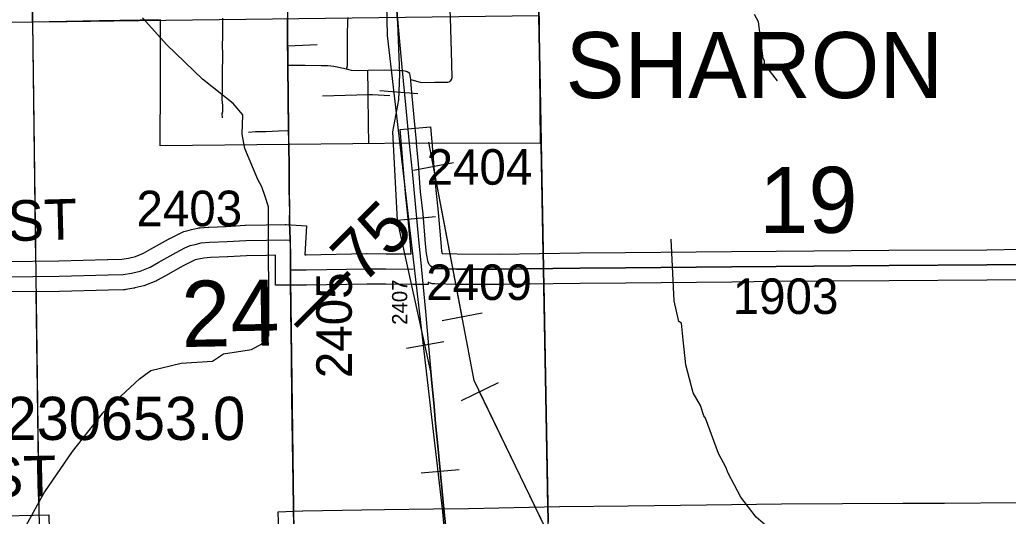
# Model space of a CAD drawing. Extents: x 23.6 to 68.7, y -63 to -29.
# Drawn here: x 43.502 to 45.45, y -37.596 to -36.619 of the extents above; entities that cross this region are included whole.
import ezdxf

# ---------------------------------------------------------------- set-up
doc = ezdxf.new("R2010")
doc.units = 0
for name, color, linetype in [('tdCoCityStreetMajor', 7, 'Continuous'), ('tdCoCityStreetMinor', 7, 'Continuous'), ('tdCoCorpBndry', 7, 'Continuous'), ('tdCoCorpTxt', 7, 'Continuous'), ('tdCoHydroRiver', 7, 'Continuous'), ('tdCoPipe', 7, 'Continuous'), ('tdCoPriCL', 7, 'Continuous'), ('tdCoPrimary', 7, 'Continuous'), ('tdCoPriNonDiv', 7, 'Continuous'), ('tdCoPriNonDivCL', 7, 'Continuous'), ('tdCoRRCL', 7, 'Continuous'), ('tdCoSecRdNmbr', 7, 'Continuous'), ('tdCoSecRdTxt', 7, 'Continuous'), ('tdCoSecRteBand', 7, 'Continuous'), ('tdCoSecRteCL', 7, 'Continuous'), ('tdCoSectLine', 7, 'Continuous'), ('tdCoSectLinePart', 7, 'Continuous'), ('tdCoSectNmbr', 7, 'Continuous'), ('tdCoStrucSecCoName', 7, 'Continuous'), ('tdCoSurfAsphalt', 7, 'Continuous'), ('tdCoSurfGravel', 7, 'Continuous'), ('tdCoTwpBndry', 7, 'Continuous'), ('tdCoTwpBndryShd', 7, 'Continuous'), ('tdStHwyPriRefPost1', 7, 'Continuous'), ('tdStHwyPriRefPost5', 7, 'Continuous')]:
    doc.layers.add(name, color=color, linetype=linetype)

msp = doc.modelspace()

# ---------------------------------------------------------------- linework, layer by layer
at = {"layer": 'tdCoCityStreetMajor'}
msp.add_lwpolyline([(44.2844, -36.862), (44.284, -36.8584), (44.2795, -36.8109), (44.275, -36.7618), (44.2732, -36.7392), (44.2728, -36.7367), (44.2728, -36.7367), (44.2711, -36.7248), (44.2658, -36.7213), (44.2616, -36.7201), (44.2471, -36.7189), (44.2205, -36.7183), (44.1885, -36.7189), (44.169, -36.7195), (44.156, -36.7187), (44.1464, -36.7163), (44.1367, -36.7139), (44.1213, -36.7106), (44.1094, -36.7092), (44.0964, -36.7092), (44.0648, -36.7088), (44.0307, -36.7088)], dxfattribs=at)
at = {"layer": 'tdCoCityStreetMinor'}
for p, q in [((44.0306, -36.6698), (44.0882, -36.6675)), ((44.0988, -36.7688), (44.1891, -36.7661))]:
    msp.add_line(p, q, dxfattribs=at)
for points in [[(44.2728, -36.7367), (44.2931, -36.7424), (44.3194, -36.7417), (44.3461, -36.7415), (44.3482, -36.7409), (44.3501, -36.7399), (44.3518, -36.7384), (44.3531, -36.7366), (44.3539, -36.7346), (44.3544, -36.7325), (44.354, -36.7058), (44.3524, -36.6591), (44.351, -36.6153), (44.3496, -36.5847), (44.3492, -36.5606), (44.3491, -36.5407), (44.349, -36.5222), (44.3484, -36.4679), (44.3486, -36.4308), (44.3482, -36.3896), (44.3486, -36.3617)], [(43.9015, -36.8121), (43.9012, -36.8039), (43.9025, -36.7993), (43.9025, -36.7878), (43.901, -36.7758), (43.9015, -36.7547), (43.9016, -36.7244), (43.9022, -36.6882), (43.902, -36.6666), (43.9022, -36.6542), (43.9026, -36.6275), (43.9024, -36.6157)], [(44.1464, -36.7163), (44.1481, -36.7085), (44.1482, -36.6669), (44.1484, -36.6477), (44.1488, -36.6216), (44.1492, -36.6141)], [(44.1891, -36.7661), (44.1891, -36.7598), (44.1885, -36.7189)], [(44.1891, -36.7661), (44.1977, -36.7658), (44.2318, -36.768)], [(44.1903, -36.8631), (44.1895, -36.8239), (44.1891, -36.7661)], [(43.9529, -36.84), (43.9667, -36.839), (43.9874, -36.8386), (44.0124, -36.8377), (44.0325, -36.8366)]]:
    msp.add_lwpolyline(points, dxfattribs=at)
at = {"layer": 'tdCoCorpBndry'}
msp.add_lwpolyline([(44.5169, -35.8527), (44.5232, -36.3588), (44.5276, -36.8625), (44.2844, -36.862), (44.033, -36.8645), (43.7788, -36.8671), (43.7794, -36.7428), (43.7799, -36.6189), (43.6597, -36.6209), (43.5275, -36.6232), (43.5226, -35.8677), (44.0217, -35.8602)], close=True, dxfattribs=at)
at = {"layer": 'tdCoHydroRiver'}
for points in [[(43.7385, -37.3255), (43.7604, -37.3095), (43.8203, -37.2948), (43.8818, -37.291), (43.9038, -37.2766), (43.9589, -37.2682), (43.9794, -37.2569), (43.9934, -37.241), (43.9926, -36.9869), (43.9861, -36.9664), (43.9796, -36.9476), (43.9715, -36.9334), (43.9457, -36.8721), (43.9407, -36.8437), (43.9419, -36.8059), (43.9228, -36.7839), (43.8623, -36.7356), (43.7922, -36.6684), (43.7444, -36.6152)], [(44.9957, -36.739), (44.9701, -36.7061), (44.9701, -36.6998), (44.9669, -36.6951), (44.9583, -36.6226), (44.9503, -36.6084)], [(45.4059, -37.8937), (45.3819, -37.8715), (45.3465, -37.8272), (45.2937, -37.7781), (45.2442, -37.7433), (45.1676, -37.7022), (45.1246, -37.6849), (45.0534, -37.6634), (44.9995, -37.6371), (44.9533, -37.5981), (44.923, -37.5589), (44.8973, -37.5102), (44.894, -37.5008), (44.8795, -37.4725), (44.8536, -37.4033), (44.8504, -37.3986), (44.8439, -37.3782), (44.8295, -37.353), (44.8147, -37.2979), (44.8096, -37.249), (44.8061, -37.2159), (44.8013, -37.2128), (44.7915, -37.1719), (44.7856, -37.0504)], [(43.7385, -37.3255), (43.665, -37.3941), (43.6057, -37.4689), (43.5512, -37.5483), (43.5031, -37.6356), (43.4077, -37.7359), (43.3596, -37.8153), (43.3409, -37.8486), (43.3135, -37.9468), (43.2964, -37.9817), (43.2746, -38.0087), (43.2637, -38.0277), (43.2591, -38.0373), (43.256, -38.0436), (43.253, -38.061), (43.2469, -38.0832)]]:
    msp.add_lwpolyline(points, dxfattribs=at)
at = {"layer": 'tdCoPipe'}
for p, q in [((44.3573, -36.9003), (44.2781, -36.9154)), ((44.4136, -37.1963), (44.3345, -37.2113)), ((44.4448, -37.3338), (44.3722, -37.3688))]:
    msp.add_line(p, q, dxfattribs=at)
for points in [[(49.235, -45.8846), (49.2228, -45.5859), (48.631, -45.0365), (48.3259, -44.4833), (47.6249, -43.6035), (47.2564, -43.6286), (47.2295, -42.7899), (46.7033, -42.0686), (46.5285, -41.5156), (46.0057, -40.6253), (45.6344, -39.9382), (45.306, -39.6932), (44.5987, -37.745), (44.3979, -37.3292), (44.3085, -36.8596)], [(44.374, -37.2038), (44.3177, -36.9079)], [(44.5395, -37.6226), (44.4085, -37.3513)]]:
    msp.add_lwpolyline(points, dxfattribs=at)
at = {"layer": 'tdCoPriCL'}
msp.add_lwpolyline([(44.0427, -37.6163), (44.0417, -37.5792), (44.0412, -37.5313), (44.0397, -37.4497), (44.0387, -37.3656), (44.038, -37.2798), (44.0365, -37.192), (44.0355, -37.1301), (44.0357, -37.1113), (44.0357, -37.1094), (44.036, -37.0798), (44.0355, -37.0633), (44.0352, -37.0526), (44.0351, -37.0506), (44.034, -37.0177), (44.0343, -36.9878), (44.0335, -36.956), (44.0335, -36.9104), (44.0326, -36.8645), (44.0325, -36.8565), (44.0321, -36.8366), (44.0303, -36.7088), (44.0304, -36.7077), (44.0306, -36.6904), (44.0302, -36.6698), (44.0301, -36.6682), (44.0298, -36.6532), (44.0301, -36.6273), (44.0299, -36.6156)], dxfattribs=at)
at = {"layer": 'tdCoPrimary'}
for p, q in [((44.0325, -36.8366), (44.0324, -36.8304)), ((44.0325, -36.8366), (44.0324, -36.8304)), ((44.0325, -36.8366), (44.0325, -36.8366)), ((44.0325, -36.8366), (44.0325, -36.8366)), ((44.033, -36.8645), (44.0328, -36.8565)), ((44.033, -36.8645), (44.0328, -36.8565)), ((44.0355, -37.0526), (44.0355, -37.0526)), ((44.0355, -37.0526), (44.0355, -37.0526))]:
    msp.add_line(p, q, dxfattribs=at)
for points in [[(44.0324, -36.8304), (44.0322, -36.8122), (44.0307, -36.7099), (44.0307, -36.7088), (44.0307, -36.7077), (44.031, -36.6904), (44.0306, -36.6698), (44.0305, -36.6682), (44.0302, -36.6532), (44.0305, -36.6273), (44.0303, -36.6153), (44.0295, -36.5629), (44.0292, -36.5513), (44.0291, -36.5496), (44.0283, -36.5165)], [(44.0324, -36.8304), (44.0322, -36.8122), (44.0307, -36.7099), (44.0307, -36.7088), (44.0307, -36.7077), (44.031, -36.6904), (44.0306, -36.6698), (44.0305, -36.6682), (44.0302, -36.6532), (44.0305, -36.6273), (44.0303, -36.6153), (44.0295, -36.5629), (44.0292, -36.5513), (44.0291, -36.5496), (44.0283, -36.5165)], [(44.0426, -37.6163), (44.0421, -37.5792), (44.0416, -37.5313), (44.0401, -37.4497), (44.0391, -37.3656), (44.0384, -37.2798), (44.0369, -37.192), (44.0365, -37.1714), (44.0359, -37.1301), (44.0361, -37.1113), (44.0361, -37.1094), (44.0364, -37.0798), (44.0359, -37.0633), (44.0355, -37.0526), (44.0355, -37.0506), (44.0344, -37.0177), (44.0347, -36.9878), (44.0339, -36.956), (44.0339, -36.9104), (44.033, -36.8645), (44.033, -36.8645), (44.0328, -36.8565), (44.0327, -36.8495), (44.0325, -36.8366), (44.0325, -36.8366), (44.0325, -36.8366), (44.0324, -36.8304), (44.0322, -36.8122), (44.0307, -36.7099), (44.0307, -36.7088), (44.0307, -36.7077), (44.031, -36.6904), (44.0306, -36.6698), (44.0305, -36.6682), (44.0302, -36.6532), (44.0305, -36.6273), (44.0303, -36.6153)], [(44.0328, -36.8565), (44.0327, -36.8495), (44.0325, -36.8366), (44.0325, -36.8366)], [(44.0328, -36.8565), (44.0327, -36.8495), (44.0325, -36.8366), (44.0325, -36.8366)], [(44.0355, -37.0526), (44.0355, -37.0506), (44.0344, -37.0177), (44.0347, -36.9878), (44.0339, -36.956), (44.0339, -36.9104), (44.033, -36.8645), (44.033, -36.8645)], [(44.0355, -37.0526), (44.0355, -37.0506), (44.0344, -37.0177), (44.0347, -36.9878), (44.0339, -36.956), (44.0339, -36.9104), (44.033, -36.8645), (44.033, -36.8645)], [(44.0365, -37.1714), (44.0359, -37.1301), (44.0361, -37.1113), (44.0361, -37.1094), (44.0364, -37.0798), (44.0359, -37.0633), (44.0355, -37.0526)], [(44.0365, -37.1714), (44.0359, -37.1301), (44.0361, -37.1113), (44.0361, -37.1094), (44.0364, -37.0798), (44.0359, -37.0633), (44.0355, -37.0526)], [(44.0426, -37.6163), (44.0421, -37.5792), (44.0416, -37.5313), (44.0401, -37.4497), (44.0391, -37.3656), (44.0384, -37.2798), (44.0369, -37.192), (44.0365, -37.1714)], [(44.0426, -37.6163), (44.0421, -37.5792), (44.0416, -37.5313), (44.0401, -37.4497), (44.0391, -37.3656), (44.0384, -37.2798), (44.0369, -37.192), (44.0365, -37.1714)]]:
    msp.add_lwpolyline(points, dxfattribs=at)
at = {"layer": 'tdCoPriNonDiv'}
msp.add_lwpolyline([(45.4695, -36.352), (45.4129, -36.3512), (45.2376, -36.3522), (45.078, -36.352), (44.5853, -36.3559), (44.5336, -36.3587), (44.2897, -36.3618), (44.1329, -36.3669), (44.0269, -36.3669), (44.0264, -36.432), (44.0291, -36.5629), (44.0304, -36.7088), (44.0341, -37.0176), (44.036, -37.0798), (44.0356, -37.1301), (44.0425, -37.6297)], dxfattribs=at)
at = {"layer": 'tdCoPriNonDivCL'}
msp.add_lwpolyline([(44.0422, -37.6163), (44.0417, -37.5792), (44.0412, -37.5313), (44.0397, -37.4497), (44.0387, -37.3656), (44.038, -37.2798), (44.0365, -37.192), (44.0355, -37.1301), (44.0357, -37.1113), (44.0357, -37.1094), (44.036, -37.0798), (44.0355, -37.0633), (44.0352, -37.0526), (44.0352, -37.0526), (44.0351, -37.0506), (44.034, -37.0177), (44.0343, -36.9878), (44.0335, -36.956), (44.0335, -36.9104), (44.0326, -36.8645), (44.0326, -36.8645), (44.0324, -36.8565), (44.0323, -36.8495), (44.0321, -36.8366), (44.0321, -36.8366), (44.0318, -36.8122), (44.0303, -36.7099), (44.0303, -36.7088), (44.0304, -36.7077), (44.0306, -36.6904), (44.0302, -36.6698), (44.0301, -36.6682), (44.0298, -36.6532), (44.0301, -36.6273), (44.0299, -36.6153)], dxfattribs=at)
msp.add_lwpolyline([(44.0422, -37.6163), (44.0417, -37.5792), (44.0412, -37.5313), (44.0397, -37.4497), (44.0387, -37.3656), (44.038, -37.2798), (44.0365, -37.192), (44.0355, -37.1301), (44.0357, -37.1113), (44.0357, -37.1094), (44.036, -37.0798), (44.0355, -37.0633), (44.0352, -37.0526), (44.0352, -37.0526), (44.0351, -37.0506), (44.034, -37.0177), (44.0343, -36.9878), (44.0335, -36.956), (44.0335, -36.9104), (44.0326, -36.8645), (44.0326, -36.8645), (44.0324, -36.8565), (44.0323, -36.8495), (44.0321, -36.8366), (44.0321, -36.8366), (44.0318, -36.8122), (44.0303, -36.7099), (44.0303, -36.7088), (44.0304, -36.7077), (44.0306, -36.6904), (44.0302, -36.6698), (44.0301, -36.6682), (44.0298, -36.6532), (44.0301, -36.6273), (44.0299, -36.6153)], dxfattribs=at)
at = {"layer": 'tdCoRRCL'}
for p, q in [((44.2866, -36.7643), (44.2118, -36.7588)), ((44.3214, -37.0067), (44.2467, -37.0138)), ((44.338, -37.2531), (44.2642, -37.2661)), ((44.3681, -37.5045), (44.2934, -37.5116))]:
    msp.add_line(p, q, dxfattribs=at)
for points in [[(44.4027, -38.3713), (44.3358, -37.5874), (44.2271, -36.6496), (44.2182, -36.2544), (44.2175, -36.152), (44.2225, -36.1107), (44.3931, -35.287), (44.3999, -35.2211), (44.4008, -35.1899), (44.3999, -35.1638), (44.3822, -34.9509), (44.3516, -34.697), (44.3123, -34.5348), (44.272, -34.4373), (44.2541, -34.3727), (43.9251, -33.5586)], [(44.3424, -37.626), (44.3371, -37.5751), (44.3319, -37.5201), (44.3266, -37.4643), (44.3214, -37.4137), (44.3188, -37.3801), (44.3138, -37.3267), (44.3125, -37.3122), (44.2468, -37.0139), (44.2373, -36.8397), (44.2491, -36.7764), (44.2513, -36.7261), (44.2472, -36.6254), (44.2448, -36.5926)], [(44.2448, -36.5926), (44.2472, -36.6254), (44.2551, -36.7122), (44.2627, -36.7864), (44.2698, -36.8622), (44.2734, -36.8989), (44.2753, -36.9172), (44.2813, -36.9811), (44.2873, -37.0448), (44.2931, -37.1046), (44.302, -37.1929), (44.3054, -37.2315), (44.3125, -37.3122), (44.3138, -37.3267), (44.3188, -37.3801), (44.3214, -37.4137), (44.3266, -37.4643), (44.3319, -37.5201), (44.3371, -37.5751), (44.3424, -37.626)]]:
    msp.add_lwpolyline(points, dxfattribs=at)
at = {"layer": 'tdCoSecRteBand'}
for points in [[(43.4762, -37.0946), (43.5795, -37.0935), (43.6755, -37.0908), (43.6756, -37.0908), (43.6757, -37.0908), (43.7036, -37.0903), (43.7163, -37.0882), (43.7303, -37.0847), (43.7462, -37.0785), (43.7602, -37.0706), (43.7602, -37.0706), (43.7602, -37.0705), (43.7956, -37.0506), (43.7962, -37.0502), (43.7969, -37.0499), (43.814, -37.0413), (43.8145, -37.0411), (43.815, -37.0409), (43.8258, -37.0359), (43.8285, -37.0347), (43.8313, -37.034), (43.8408, -37.0318), (43.8409, -37.0317), (43.841, -37.0317), (43.8534, -37.0288), (43.8555, -37.0284), (43.8577, -37.0282), (43.8738, -37.0268), (43.8745, -37.0268), (43.8752, -37.0268), (43.9092, -37.0255), (43.946, -37.0233), (43.9467, -37.0232), (43.9474, -37.0232), (43.9879, -37.0227), (44.0253, -37.0221), (44.0264, -37.0221), (44.0275, -37.0221), (44.0372, -37.0227), (44.0672, -37.0244), (44.064, -37.0813), (44.0666, -37.0813), (44.1857, -37.0791), (44.1862, -37.0791), (44.1866, -37.0791), (44.2241, -37.0794), (44.2737, -37.0798), (44.2721, -37.0627), (44.272, -37.0625), (44.272, -37.0623), (44.2671, -37.0039), (44.2624, -36.9605), (44.2624, -36.9601), (44.2624, -36.9596), (44.2581, -36.9057), (44.2545, -36.8646), (44.2519, -36.8347), (44.3116, -36.8295), (44.3142, -36.8594), (44.3178, -36.9006), (44.3178, -36.9007), (44.3179, -36.9008), (44.3221, -36.9545), (44.3268, -36.9978), (44.3269, -36.9982), (44.3269, -36.9985), (44.3318, -37.0571), (44.3335, -37.0746), (44.3344, -37.079), (44.3643, -37.0799), (44.4469, -37.0801), (44.6057, -37.0778), (44.6058, -37.0778), (44.606, -37.0778), (44.6959, -37.0772), (44.9047, -37.0752), (44.9047, -37.0752), (44.9047, -37.0752), (44.9928, -37.0743), (44.9929, -37.0743), (44.9929, -37.0743), (45.2151, -37.0727), (45.2151, -37.0727), (45.2151, -37.0727), (45.4078, -37.0715), (45.4758, -37.0707)], [(45.4778, -37.1307), (45.4084, -37.1315), (45.4083, -37.1315), (45.4082, -37.1315), (45.2155, -37.1327), (44.9934, -37.1343), (44.9053, -37.1352), (44.6965, -37.1372), (44.6964, -37.1372), (44.6964, -37.1372), (44.6065, -37.1378), (44.4475, -37.1401), (44.4473, -37.1401), (44.447, -37.1401), (44.3638, -37.1399), (44.3634, -37.1399), (44.3629, -37.1399), (44.3202, -37.1387), (44.3149, -37.1385), (44.3099, -37.1365), (44.3073, -37.1354), (44.3073, -37.1402), (44.2773, -37.1399), (44.2236, -37.1394), (44.1865, -37.1391), (44.0675, -37.1413), (44.0672, -37.1413), (44.0669, -37.1413), (44.0361, -37.1413), (44.0061, -37.1413), (44.0061, -37.0824), (43.9888, -37.0826), (43.9888, -37.0826), (43.9888, -37.0826), (43.949, -37.0832), (43.9125, -37.0854), (43.9122, -37.0855), (43.9118, -37.0855), (43.8781, -37.0867), (43.8648, -37.0878), (43.8547, -37.0901), (43.8481, -37.0917), (43.8404, -37.0952), (43.8244, -37.1032), (43.7897, -37.1228), (43.774, -37.1317), (43.7721, -37.1327), (43.7702, -37.1335), (43.7504, -37.1413), (43.7485, -37.1421), (43.7465, -37.1425), (43.7294, -37.1467), (43.7283, -37.147), (43.7272, -37.1472), (43.7113, -37.1498), (43.7091, -37.1502), (43.7069, -37.1502), (43.677, -37.1508), (43.5809, -37.1535), (43.5807, -37.1535), (43.5804, -37.1535), (43.4769, -37.1546)], [(44.0137, -37.6474), (44.0116, -37.5874), (44.0415, -37.5863), (44.0595, -37.5857), (44.0597, -37.5857), (44.06, -37.5857), (44.1763, -37.5833), (44.1765, -37.5833), (44.1767, -37.5833), (44.2212, -37.5829), (44.3175, -37.5817), (44.3175, -37.5817), (44.3175, -37.5817), (44.3865, -37.5809), (44.5659, -37.5772), (44.5661, -37.5772), (44.5662, -37.5772), (44.7014, -37.5757), (44.8557, -37.5739), (45.0033, -37.5718), (45.0034, -37.5718), (45.0035, -37.5718), (45.1233, -37.571), (45.1233, -37.571), (45.1233, -37.571), (45.2421, -37.5704), (45.2422, -37.5704), (45.2423, -37.5704), (45.3243, -37.5704), (45.4668, -37.5691)], [(43.32, -37.5962), (43.4727, -37.5956), (43.5293, -37.5939), (43.5593, -37.5931), (43.561, -37.653)]]:
    msp.add_lwpolyline(points, dxfattribs=at)
at = {"layer": 'tdCoSecRteCL'}
for points in [[(45.5075, -37.1004), (45.408, -37.1015), (45.2153, -37.1027), (44.9931, -37.1043), (44.905, -37.1052), (44.6962, -37.1072), (44.6062, -37.1078), (44.4471, -37.1101), (44.3638, -37.1099), (44.3211, -37.1087), (44.3164, -37.1068), (44.3125, -37.1041), (44.3124, -37.104), (44.3091, -37.1003), (44.3071, -37.0958), (44.3038, -37.0789), (44.3019, -37.0598), (44.297, -37.001), (44.2923, -36.9573), (44.2879, -36.9032), (44.2844, -36.862)], [(43.0655, -37.1296), (43.16, -37.129), (43.3691, -37.1261), (43.4765, -37.1246), (43.5801, -37.1235), (43.6763, -37.1208), (43.7063, -37.1202), (43.7223, -37.1176), (43.7394, -37.1134), (43.7592, -37.1056), (43.775, -37.0967), (43.8103, -37.0767), (43.8274, -37.0681), (43.8383, -37.0632), (43.8478, -37.0609), (43.8601, -37.0581), (43.8763, -37.0567), (43.9107, -37.0555), (43.9478, -37.0532), (43.9884, -37.0526), (44.0258, -37.0521), (44.0355, -37.0526)], [(44.0361, -37.1113), (44.0669, -37.1113), (44.1863, -37.1091), (44.2238, -37.1094), (44.2776, -37.1099)]]:
    msp.add_lwpolyline(points, dxfattribs=at)
at = {"layer": 'tdCoSectLine'}
for points in [[(43.521, -35.6218), (43.5272, -36.6231)], [(43.5272, -36.6231), (44.5249, -36.6101)], [(44.5249, -36.6101), (44.5434, -37.6076)], [(42.5237, -36.6313), (43.5272, -36.6231)], [(43.5272, -36.6231), (43.5404, -37.6235)]]:
    msp.add_lwpolyline(points, dxfattribs=at)
at = {"layer": 'tdCoSectLinePart'}
for points in [[(43.0538, -36.627), (43.5271, -36.6231)], [(43.5272, -36.6232), (43.5334, -37.094)], [(43.5498, -36.6228), (43.7795, -36.6198)], [(44.5252, -36.6279), (44.5336, -37.0789)], [(44.5347, -37.1388), (44.5429, -37.5776)], [(43.5342, -37.154), (43.54, -37.5936)]]:
    msp.add_lwpolyline(points, dxfattribs=at)
at = {"layer": 'tdCoSurfAsphalt'}
msp.add_lwpolyline([(44.0361, -37.1113), (44.0669, -37.1113), (44.1863, -37.1091), (44.2238, -37.1094)], dxfattribs=at)
at = {"layer": 'tdCoSurfGravel'}
for p, q in [((44.3124, -37.104), (44.3125, -37.1041)), ((44.2238, -37.1094), (44.2776, -37.1099))]:
    msp.add_line(p, q, dxfattribs=at)
for points in [[(44.3124, -37.104), (44.3091, -37.1003), (44.3071, -37.0958), (44.3038, -37.0789), (44.3019, -37.0598), (44.297, -37.001), (44.2923, -36.9573), (44.2879, -36.9032), (44.2844, -36.862)], [(43.4765, -37.1246), (43.5801, -37.1235), (43.6763, -37.1208), (43.7063, -37.1202), (43.7223, -37.1176), (43.7394, -37.1134), (43.7592, -37.1056), (43.775, -37.0967), (43.8103, -37.0767), (43.8274, -37.0681), (43.8383, -37.0632), (43.8478, -37.0609), (43.8601, -37.0581), (43.8763, -37.0567), (43.9107, -37.0555), (43.9478, -37.0532), (43.9884, -37.0526), (44.0258, -37.0521), (44.0355, -37.0526)], [(44.3125, -37.1041), (44.3164, -37.1068), (44.3211, -37.1087), (44.3638, -37.1099), (44.4471, -37.1101), (44.6062, -37.1078), (44.6962, -37.1072), (44.905, -37.1052), (44.9931, -37.1043), (45.2153, -37.1027), (45.408, -37.1015), (45.5075, -37.1004), (45.5203, -37.1002), (45.6828, -37.0978), (45.7664, -37.0965), (45.9193, -37.0941), (46.0494, -37.0916), (46.2019, -37.0885), (46.2956, -37.0871), (46.2958, -37.0873), (46.4232, -37.0852), (46.4818, -37.0844), (46.489, -37.0858), (46.4943, -37.0895)]]:
    msp.add_lwpolyline(points, dxfattribs=at)
at = {"layer": 'tdCoTwpBndry'}
for points in [[(44.5336, -37.0789), (44.5296, -36.8648)], [(44.5429, -37.5776), (44.5347, -37.1388)]]:
    msp.add_lwpolyline(points, dxfattribs=at)
at = {"layer": 'tdCoTwpBndryShd'}
msp.add_lwpolyline([(45.4662, -47.5782), (45.2886, -47.5798), (45.2913, -47.032), (44.6825, -47.037), (44.6731, -46.5813), (44.659, -45.6063), (44.6438, -44.6042), (44.6289, -43.6086), (44.6126, -42.6121), (44.6006, -41.6086), (44.596, -40.6132), (44.5679, -39.6075), (44.5586, -38.6082), (44.5434, -37.6076), (44.5249, -36.6101), (44.5204, -35.6065), (44.4936, -34.6124), (44.4817, -33.64)], dxfattribs=at)

# ---------------------------------------------------------------- texts
at = {"layer": 'tdCoCorpTxt'}
msp.add_text('SHARON', height=0.13, dxfattribs=at).set_placement((44.5779, -36.773))
at = {"layer": 'tdCoSecRdNmbr'}
for s, height, rotation, p in [('2404', 0.07, 0.0345, (44.304, -36.9436)), ('2403', 0.07, 0.0341, (43.7323, -37.0253)), ('2409', 0.07, 0.0346, (44.3033, -37.1706)), ('2405', 0.07, 90.0323, (44.1567, -37.3244)), ('2407', 0.03, 90.0324, (44.2659, -37.2194)), ('1903', 0.07, 0.035, (44.9072, -37.1981))]:
    msp.add_text(s, height=height, rotation=rotation, dxfattribs=at).set_placement(p)
at = {"layer": 'tdCoSecRdTxt'}
for s, rotation, p in [('135TH ST', 1.5718, (43.1289, -37.0644)), ('140TH ST', 1.3086, (43.0879, -37.5676))]:
    msp.add_text(s, height=0.08, rotation=rotation, dxfattribs=at).set_placement(p)
at = {"layer": 'tdCoSectNmbr'}
for s, rotation, p in [('19', 0.0349, (44.9597, -37.0384)), ('24', 1.0341, (43.8218, -37.2632))]:
    msp.add_text(s, height=0.13, rotation=rotation, dxfattribs=at).set_placement(p)
at = {"layer": 'tdCoStrucSecCoName'}
msp.add_text('PR230653.0', height=0.085, dxfattribs=at).set_placement((43.3146, -37.446))
at = {"layer": 'tdStHwyPriRefPost1'}
msp.add_text('‒‒75', height=0.1, rotation=45, dxfattribs=at).set_placement((44.0722, -37.2479))
at = {"layer": 'tdStHwyPriRefPost5'}
msp.add_text('‒‒75', height=0.1, rotation=45, dxfattribs=at).set_placement((44.0722, -37.2479))

doc.saveas('drawing.dxf')
